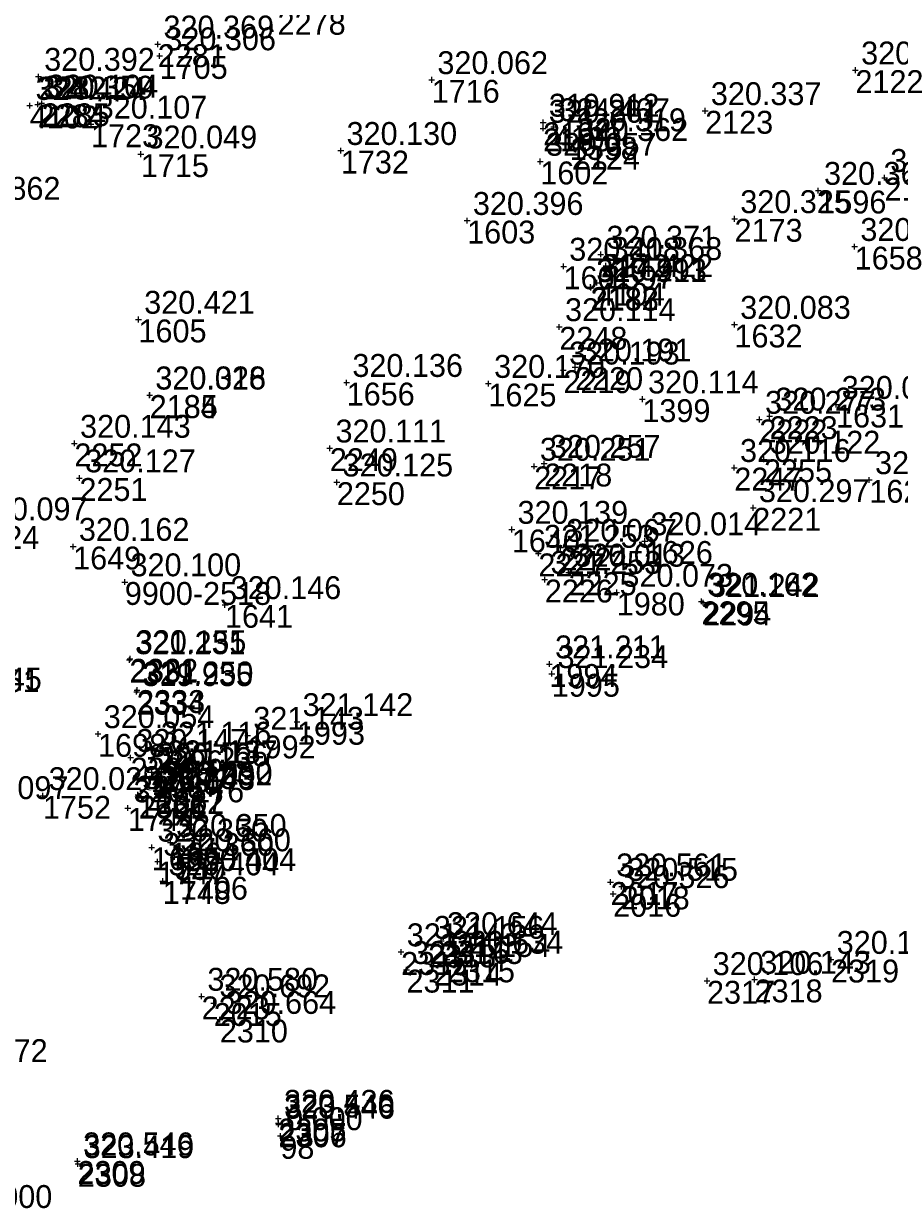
# Model space of a CAD drawing. Extents: x -829398 to -819400, y -1074439 to -1067977.
# Drawn here: x -821776.6 to -821730.7, y -1070374.6 to -1070312.5 of the extents above; entities that cross this region are included whole.
import ezdxf

# ---------------------------------------------------------------- set-up
doc = ezdxf.new("R2010")
doc.units = 0
for name, color, linetype in [('Vrstva 60', 7, 'Continuous'), ('Vrstva 61', 7, 'Continuous'), ('Čísla bodů_doměření_2012', 7, 'Continuous')]:
    doc.layers.add(name, color=color, linetype=linetype)

# ---------------------------------------------------------------- blocks, each defined once
blk = doc.blocks.new('BOD')
at = {"layer": 'Čísla bodů_doměření_2012'}
for p, q in [((-0.15, 0), (0.15, 0)), ((0, -0.15), (0, 0.15))]:
    blk.add_line(p, q, dxfattribs=at)

msp = doc.modelspace()

# ---------------------------------------------------------------- block references
at = {"layer": 'Vrstva 60'}
for p in [(-821769.591, -1070313.568), (-821769.591, -1070313.568), (-821769.591, -1070313.568), (-821769.591, -1070313.568), (-821769.492, -1070314.185), (-821769.492, -1070314.185), (-821769.492, -1070314.185), (-821769.492, -1070314.185), (-821732.995, -1070314.929), (-821732.995, -1070314.929), (-821732.995, -1070314.929), (-821732.995, -1070314.929), (-821775.848, -1070315.263), (-821775.848, -1070315.263), (-821775.848, -1070315.263), (-821775.848, -1070315.263), (-821755.223, -1070315.435), (-821755.223, -1070315.435), (-821755.223, -1070315.435), (-821755.223, -1070315.435), (-821776.304, -1070316.786), (-821776.304, -1070316.786), (-821776.304, -1070316.786), (-821775.89, -1070316.721), (-821775.89, -1070316.721), (-821775.89, -1070316.721), (-821775.89, -1070316.721), (-821775.675, -1070316.667), (-821775.675, -1070316.667), (-821775.675, -1070316.667), (-821775.675, -1070316.667), (-821740.878, -1070317.06), (-821740.878, -1070317.06), (-821740.878, -1070317.06), (-821740.878, -1070317.06), (-821773.093, -1070317.767), (-821773.093, -1070317.767), (-821773.093, -1070317.767), (-821773.093, -1070317.767), (-821749.38, -1070317.983), (-821749.38, -1070317.983), (-821749.38, -1070317.983), (-821749.38, -1070317.983), (-821749.376, -1070317.666), (-821749.376, -1070317.666), (-821749.376, -1070317.666), (-821749.376, -1070317.666), (-821748.829, -1070317.905), (-821748.829, -1070317.905), (-821748.829, -1070317.905), (-821747.985, -1070318.433), (-821747.985, -1070318.433), (-821747.985, -1070318.433), (-821747.985, -1070318.433), (-821759.988, -1070319.149), (-821759.988, -1070319.149), (-821759.988, -1070319.149), (-821759.988, -1070319.149), (-821747.868, -1070318.941), (-821747.868, -1070318.941), (-821747.868, -1070318.941), (-821747.868, -1070318.941), (-821770.479, -1070319.333), (-821770.479, -1070319.333), (-821770.479, -1070319.333), (-821770.479, -1070319.333), (-821749.527, -1070319.716), (-821749.527, -1070319.716), (-821749.527, -1070319.716), (-821749.527, -1070319.716), (-821731.467, -1070320.565), (-821731.467, -1070320.565), (-821731.467, -1070320.565), (-821731.467, -1070320.565), (-821734.942, -1070321.241), (-821734.942, -1070321.241), (-821734.942, -1070321.241), (-821734.942, -1070321.241), (-821753.361, -1070322.818), (-821753.361, -1070322.818), (-821753.361, -1070322.818), (-821753.361, -1070322.818), (-821739.335, -1070322.724), (-821739.335, -1070322.724), (-821739.335, -1070322.724), (-821739.335, -1070322.724), (-821733.036, -1070324.182), (-821733.036, -1070324.182), (-821733.036, -1070324.182), (-821733.036, -1070324.182), (-821746.353, -1070324.587), (-821746.353, -1070324.587), (-821746.353, -1070324.587), (-821746.353, -1070324.587), (-821748.306, -1070325.217), (-821748.306, -1070325.217), (-821748.306, -1070325.217), (-821748.306, -1070325.217), (-821746.084, -1070325.183), (-821746.084, -1070325.183), (-821746.084, -1070325.183), (-821746.084, -1070325.183), (-821746.561, -1070326.076), (-821746.561, -1070326.076), (-821746.561, -1070326.076), (-821746.889, -1070326.305), (-821746.889, -1070326.305), (-821746.889, -1070326.305), (-821746.889, -1070326.305), (-821746.875, -1070326.34), (-821746.875, -1070326.34), (-821746.875, -1070326.34), (-821746.875, -1070326.34), (-821770.602, -1070328.001), (-821770.602, -1070328.001), (-821770.602, -1070328.001), (-821770.602, -1070328.001), (-821748.527, -1070328.388), (-821748.527, -1070328.388), (-821748.527, -1070328.388), (-821748.527, -1070328.388), (-821739.339, -1070328.268), (-821739.339, -1070328.268), (-821739.339, -1070328.268), (-821739.339, -1070328.268), (-821748.314, -1070330.664), (-821748.314, -1070330.664), (-821748.314, -1070330.664), (-821748.314, -1070330.664), (-821747.701, -1070330.501), (-821747.701, -1070330.501), (-821747.701, -1070330.501), (-821747.701, -1070330.501), (-821759.683, -1070331.312), (-821759.683, -1070331.312), (-821759.683, -1070331.312), (-821759.683, -1070331.312), (-821752.247, -1070331.362), (-821752.247, -1070331.362), (-821752.247, -1070331.362), (-821752.247, -1070331.362), (-821770.02, -1070331.976), (-821770.02, -1070331.976), (-821770.02, -1070331.976), (-821770.02, -1070331.976), (-821770.014, -1070331.965), (-821770.014, -1070331.965), (-821770.014, -1070331.965), (-821770.014, -1070331.965), (-821744.172, -1070332.18), (-821744.172, -1070332.18), (-821744.172, -1070332.18), (-821744.172, -1070332.18), (-821734.013, -1070332.465), (-821734.013, -1070332.465), (-821734.013, -1070332.465), (-821734.013, -1070332.465), (-821738.034, -1070333.245), (-821738.034, -1070333.245), (-821738.034, -1070333.245), (-821738.034, -1070333.245), (-821737.495, -1070333.077), (-821737.495, -1070333.077), (-821737.495, -1070333.077), (-821737.495, -1070333.077), (-821773.966, -1070334.502), (-821773.966, -1070334.502), (-821773.966, -1070334.502), (-821773.966, -1070334.502), (-821760.567, -1070334.751), (-821760.567, -1070334.751), (-821760.567, -1070334.751), (-821760.567, -1070334.751), (-821737.792, -1070335.337), (-821737.792, -1070335.337), (-821737.792, -1070335.337), (-821737.792, -1070335.337), (-821749.847, -1070335.707), (-821749.847, -1070335.707), (-821749.847, -1070335.707), (-821749.847, -1070335.707), (-821749.321, -1070335.556), (-821749.321, -1070335.556), (-821749.321, -1070335.556), (-821749.321, -1070335.556), (-821739.349, -1070335.772), (-821739.349, -1070335.772), (-821739.349, -1070335.772), (-821739.349, -1070335.772), (-821773.7, -1070336.316), (-821773.7, -1070336.316), (-821773.7, -1070336.316), (-821773.7, -1070336.316), (-821760.197, -1070336.534), (-821760.197, -1070336.534), (-821760.197, -1070336.534), (-821760.197, -1070336.534), (-821732.266, -1070336.411), (-821732.266, -1070336.411), (-821732.266, -1070336.411), (-821732.266, -1070336.411), (-821738.357, -1070337.877), (-821738.357, -1070337.877), (-821738.357, -1070337.877), (-821738.357, -1070337.877), (-821751.018, -1070339.014), (-821751.018, -1070339.014), (-821751.018, -1070339.014), (-821751.018, -1070339.014), (-821744.043, -1070339.617), (-821744.043, -1070339.617), (-821744.043, -1070339.617), (-821744.043, -1070339.617), (-821774.029, -1070339.908), (-821774.029, -1070339.908), (-821774.029, -1070339.908), (-821774.029, -1070339.908), (-821749.625, -1070340.27), (-821749.625, -1070340.27), (-821749.625, -1070340.27), (-821749.625, -1070340.27), (-821748.463, -1070339.96), (-821748.463, -1070339.96), (-821748.463, -1070339.96), (-821748.463, -1070339.96), (-821749.289, -1070341.641), (-821749.289, -1070341.641), (-821749.289, -1070341.641), (-821749.289, -1070341.641), (-821748.039, -1070341.262), (-821748.039, -1070341.262), (-821748.039, -1070341.262), (-821748.039, -1070341.262), (-821771.319, -1070341.767), (-821771.319, -1070341.767), (-821771.319, -1070341.767), (-821745.516, -1070342.318), (-821745.516, -1070342.318), (-821745.516, -1070342.318), (-821745.516, -1070342.318), (-821741.071, -1070342.783), (-821741.071, -1070342.783), (-821741.071, -1070342.783), (-821741.071, -1070342.783), (-821740.978, -1070342.846), (-821740.978, -1070342.846), (-821740.978, -1070342.846), (-821740.978, -1070342.846), (-821766.067, -1070342.964), (-821766.067, -1070342.964), (-821766.067, -1070342.964), (-821766.067, -1070342.964), (-821771.082, -1070345.852), (-821771.082, -1070345.852), (-821771.082, -1070345.852), (-821771.082, -1070345.852), (-821771.044, -1070345.795), (-821771.044, -1070345.795), (-821771.044, -1070345.795), (-821771.044, -1070345.795), (-821749.05, -1070346.07), (-821749.05, -1070346.07), (-821749.05, -1070346.07), (-821749.05, -1070346.07), (-821748.92, -1070346.58), (-821748.92, -1070346.58), (-821748.92, -1070346.58), (-821748.92, -1070346.58), (-821770.7, -1070347.523), (-821770.7, -1070347.523), (-821770.7, -1070347.523), (-821770.7, -1070347.523), (-821770.674, -1070347.437), (-821770.674, -1070347.437), (-821770.674, -1070347.437), (-821770.674, -1070347.437), (-821762.292, -1070349.098), (-821762.292, -1070349.098), (-821762.292, -1070349.098), (-821762.292, -1070349.098), (-821772.725, -1070349.73), (-821772.725, -1070349.73), (-821772.725, -1070349.73), (-821772.725, -1070349.73), (-821764.879, -1070349.813), (-821764.879, -1070349.813), (-821764.879, -1070349.813), (-821764.879, -1070349.813), (-821769.73, -1070350.595), (-821769.73, -1070350.595), (-821769.73, -1070350.595), (-821769.73, -1070350.595), (-821771.013, -1070350.975), (-821771.013, -1070350.975), (-821771.013, -1070350.975), (-821771.013, -1070350.975), (-821769.401, -1070351.57), (-821769.401, -1070351.57), (-821769.401, -1070351.57), (-821769.401, -1070351.57), (-821770.732, -1070351.926), (-821770.732, -1070351.926), (-821770.732, -1070351.926), (-821770.732, -1070351.926), (-821769.905, -1070351.732), (-821769.905, -1070351.732), (-821769.905, -1070351.732), (-821769.905, -1070351.732), (-821769.681, -1070352.727), (-821769.681, -1070352.727), (-821769.681, -1070352.727), (-821769.681, -1070352.727), (-821769.669, -1070352.678), (-821769.669, -1070352.678), (-821769.669, -1070352.678), (-821769.669, -1070352.678), (-821775.615, -1070352.979), (-821775.615, -1070352.979), (-821775.615, -1070352.979), (-821775.615, -1070352.979), (-821770.632, -1070352.927), (-821770.632, -1070352.927), (-821770.632, -1070352.927), (-821770.632, -1070352.927), (-821770.584, -1070352.972), (-821770.584, -1070352.972), (-821770.584, -1070352.972), (-821770.584, -1070352.972), (-821771.16, -1070353.619), (-821771.16, -1070353.619), (-821771.16, -1070353.619), (-821771.16, -1070353.619), (-821769.907, -1070355.681), (-821769.907, -1070355.681), (-821769.907, -1070355.681), (-821769.907, -1070355.681), (-821768.931, -1070355.432), (-821768.931, -1070355.432), (-821768.931, -1070355.432), (-821768.931, -1070355.432), (-821769.6, -1070356.426), (-821769.6, -1070356.426), (-821769.6, -1070356.426), (-821769.6, -1070356.426), (-821768.71, -1070356.187), (-821768.71, -1070356.187), (-821768.71, -1070356.187), (-821768.71, -1070356.187), (-821769.328, -1070357.447), (-821769.328, -1070357.447), (-821769.328, -1070357.447), (-821769.328, -1070357.447), (-821768.432, -1070357.223), (-821768.432, -1070357.223), (-821768.432, -1070357.223), (-821768.432, -1070357.223), (-821745.843, -1070357.501), (-821745.843, -1070357.501), (-821745.843, -1070357.501), (-821745.843, -1070357.501), (-821745.26, -1070357.734), (-821745.26, -1070357.734), (-821745.26, -1070357.734), (-821745.26, -1070357.734), (-821745.703, -1070358.12), (-821745.703, -1070358.12), (-821745.703, -1070358.12), (-821745.703, -1070358.12), (-821755.411, -1070360.777), (-821755.411, -1070360.777), (-821755.411, -1070360.777), (-821755.411, -1070360.777), (-821754.718, -1070360.584), (-821754.718, -1070360.584), (-821754.718, -1070360.584), (-821754.718, -1070360.584), (-821756.829, -1070361.167), (-821756.829, -1070361.167), (-821756.829, -1070361.167), (-821756.829, -1070361.167), (-821756.544, -1070362.095), (-821756.544, -1070362.095), (-821756.544, -1070362.095), (-821756.544, -1070362.095), (-821755.104, -1070361.727), (-821755.104, -1070361.727), (-821755.104, -1070361.727), (-821755.104, -1070361.727), (-821754.425, -1070361.557), (-821754.425, -1070361.557), (-821754.425, -1070361.557), (-821754.425, -1070361.557), (-821734.276, -1070361.565), (-821734.276, -1070361.565), (-821734.276, -1070361.565), (-821734.276, -1070361.565), (-821740.78, -1070362.679), (-821740.78, -1070362.679), (-821740.78, -1070362.679), (-821740.78, -1070362.679), (-821738.286, -1070362.608), (-821738.286, -1070362.608), (-821738.286, -1070362.608), (-821738.286, -1070362.608), (-821767.289, -1070363.499), (-821767.289, -1070363.499), (-821767.289, -1070363.499), (-821767.289, -1070363.499), (-821766.655, -1070363.844), (-821766.655, -1070363.844), (-821766.655, -1070363.844), (-821766.655, -1070363.844), (-821766.335, -1070364.711), (-821766.335, -1070364.711), (-821766.335, -1070364.711), (-821766.335, -1070364.711), (-821763.267, -1070369.899), (-821763.267, -1070369.899), (-821763.267, -1070369.899), (-821763.267, -1070369.899), (-821763.264, -1070370.14), (-821763.264, -1070370.14), (-821763.264, -1070370.14), (-821763.264, -1070370.14), (-821763.251, -1070370.207), (-821763.251, -1070370.207), (-821763.251, -1070370.207), (-821763.251, -1070370.207), (-821763.16, -1070370.81), (-821763.16, -1070370.81), (-821763.16, -1070370.81), (-821773.81, -1070372.13), (-821773.81, -1070372.13), (-821773.81, -1070372.13), (-821773.81, -1070372.13), (-821773.78, -1070372.275), (-821773.78, -1070372.275), (-821773.78, -1070372.275), (-821773.78, -1070372.275)]:
    msp.add_blockref('BOD', p, dxfattribs=at)

# ---------------------------------------------------------------- texts
for s, p in [('2278', (-821763.304, -1070313.069)), ('2281', (-821769.591, -1070314.768)), ('1705', (-821769.492, -1070315.385)), ('2282', (-821775.848, -1070316.463)), ('2122', (-821732.995, -1070316.129)), ('1716', (-821755.223, -1070316.635)), ('2285', (-821775.675, -1070317.867)), ('4102', (-821776.304, -1070317.986)), ('2284', (-821775.89, -1070317.921)), ('2123', (-821740.878, -1070318.26)), ('1723', (-821773.093, -1070318.967)), ('2194', (-821749.376, -1070318.866)), ('4103', (-821748.829, -1070319.105)), ('2195', (-821749.38, -1070319.183)), ('1598', (-821747.985, -1070319.633)), ('1732', (-821759.988, -1070320.349)), ('2124', (-821747.868, -1070320.141)), ('1715', (-821770.479, -1070320.533)), ('1602', (-821749.527, -1070320.916)), ('2174', (-821731.467, -1070321.765)), ('1596', (-821734.942, -1070322.441)), ('1603', (-821753.361, -1070324.018)), ('2173', (-821739.335, -1070323.924)), ('2172', (-821746.353, -1070325.787)), ('1658', (-821733.036, -1070325.382)), ('1601', (-821748.306, -1070326.417)), ('1597', (-821746.084, -1070326.383)), ('2182', (-821746.889, -1070327.505)), ('2183', (-821746.875, -1070327.54)), ('4104', (-821746.561, -1070327.276)), ('1605', (-821770.602, -1070329.201)), ('2248', (-821748.527, -1070329.588)), ('1632', (-821739.339, -1070329.468)), ('2219', (-821748.314, -1070331.864)), ('2220', (-821747.701, -1070331.701)), ('1656', (-821759.683, -1070332.512)), ('1625', (-821752.247, -1070332.562)), ('2184', (-821770.02, -1070333.176)), ('2185', (-821770.014, -1070333.165)), ('1399', (-821744.172, -1070333.38)), ('1631', (-821734.013, -1070333.665)), ('2222', (-821738.034, -1070334.445)), ('2223', (-821737.495, -1070334.277)), ('2252', (-821773.966, -1070335.702)), ('2249', (-821760.567, -1070335.951)), ('2217', (-821749.847, -1070336.907)), ('2218', (-821749.321, -1070336.756)), ('2247', (-821739.349, -1070336.972)), ('2255', (-821737.792, -1070336.537)), ('2251', (-821773.7, -1070337.516)), ('2250', (-821760.197, -1070337.734)), ('1627', (-821732.266, -1070337.611)), ('2221', (-821738.357, -1070339.077)), ('1624', (-821779.376, -1070340.033)), ('1640', (-821751.018, -1070340.214)), ('1626', (-821744.043, -1070340.817)), ('1649', (-821774.029, -1070341.108)), ('2227', (-821749.625, -1070341.47)), ('2224', (-821748.463, -1070341.16)), ('2225', (-821748.039, -1070342.462)), ('9900-2518', (-821771.319, -1070342.967)), ('2226', (-821749.289, -1070342.841)), ('1980', (-821745.516, -1070343.518)), ('1641', (-821766.067, -1070344.164)), ('2295', (-821741.071, -1070343.983)), ('2294', (-821740.978, -1070344.046)), ('2331', (-821771.082, -1070347.052)), ('2332', (-821771.044, -1070346.995)), ('1994', (-821749.05, -1070347.27)), ('1995', (-821748.92, -1070347.78)), ('2334', (-821770.7, -1070348.723)), ('2333', (-821770.674, -1070348.637)), ('1993', (-821762.292, -1070350.298)), ('1698', (-821772.725, -1070350.93)), ('1992', (-821764.879, -1070351.013)), ('2296', (-821769.73, -1070351.795)), ('2299', (-821771.013, -1070352.175)), ('2298', (-821770.732, -1070353.126)), ('1740', (-821769.905, -1070352.932)), ('2297', (-821769.401, -1070352.77)), ('1667', (-821769.669, -1070353.878)), ('1752', (-821775.615, -1070354.179)), ('1666', (-821770.632, -1070354.127)), ('2321', (-821770.584, -1070354.172)), ('2322', (-821769.681, -1070353.927)), ('1744', (-821771.16, -1070354.819)), ('1665', (-821769.907, -1070356.881)), ('1664', (-821768.931, -1070356.632)), ('530', (-821768.71, -1070357.387)), ('530', (-821768.71, -1070357.387)), ('1747', (-821769.6, -1070357.626)), ('1748', (-821769.328, -1070358.647)), ('1706', (-821768.432, -1070358.423)), ('2017', (-821745.843, -1070358.701)), ('2016', (-821745.703, -1070359.32)), ('2018', (-821745.26, -1070358.934)), ('2316', (-821754.718, -1070361.784)), ('2312', (-821756.829, -1070362.367)), ('2313', (-821755.411, -1070361.977)), ('2314', (-821755.104, -1070362.927)), ('2315', (-821754.425, -1070362.757)), ('2319', (-821734.276, -1070362.765)), ('2311', (-821756.544, -1070363.295)), ('2318', (-821738.286, -1070363.808)), ('2317', (-821740.78, -1070363.879)), ('2223', (-821767.289, -1070364.699)), ('2015', (-821766.655, -1070365.044)), ('2310', (-821766.335, -1070365.911)), ('2305', (-821763.267, -1070371.099)), ('2307', (-821763.264, -1070371.34)), ('2306', (-821763.251, -1070371.407)), ('98', (-821763.16, -1070372.01)), ('2309', (-821773.81, -1070373.33)), ('2308', (-821773.78, -1070373.475))]:
    msp.add_text(s, height=1.2, dxfattribs=at).set_placement(p)
at = {"layer": 'Vrstva 61'}
for s, p in [('320.369', (-821769.291, -1070313.268)), ('320.306', (-821769.192, -1070313.885)), ('320.337', (-821732.695, -1070314.629)), ('320.392', (-821775.548, -1070314.963)), ('320.062', (-821754.923, -1070315.135)), ('324.424', (-821776.004, -1070316.486)), ('320.359', (-821775.59, -1070316.421)), ('320.104', (-821775.375, -1070316.367)), ('320.337', (-821740.578, -1070316.76)), ('320.107', (-821772.793, -1070317.467)), ('320.261', (-821749.08, -1070317.683)), ('319.912', (-821749.076, -1070317.366)), ('324.407', (-821748.529, -1070317.605)), ('320.319', (-821747.685, -1070318.133)), ('320.049', (-821770.179, -1070319.033)), ('320.130', (-821759.688, -1070318.849)), ('320.362', (-821747.568, -1070318.641)), ('320.357', (-821749.227, -1070319.416)), ('320.316', (-821731.167, -1070320.265)), ('320.360', (-821734.642, -1070320.941)), ('319.862', (-821780.496, -1070321.727)), ('320.396', (-821753.061, -1070322.518)), ('320.325', (-821739.035, -1070322.424)), ('320.098', (-821732.736, -1070323.882)), ('320.371', (-821746.053, -1070324.287)), ('320.418', (-821748.006, -1070324.917)), ('320.368', (-821745.784, -1070324.883)), ('324.422', (-821746.261, -1070325.776)), ('320.293', (-821746.589, -1070326.005)), ('319.911', (-821746.575, -1070326.04)), ('320.421', (-821770.302, -1070327.701)), ('320.114', (-821748.227, -1070328.088)), ('320.083', (-821739.039, -1070327.968)), ('320.191', (-821747.401, -1070330.201)), ('320.193', (-821748.014, -1070330.364)), ('320.136', (-821759.383, -1070331.012)), ('320.170', (-821751.947, -1070331.062)), ('320.016', (-821769.72, -1070331.676)), ('320.328', (-821769.714, -1070331.665)), ('320.114', (-821743.872, -1070331.88)), ('320.273', (-821737.195, -1070332.777)), ('320.099', (-821733.713, -1070332.165)), ('320.277', (-821737.734, -1070332.945)), ('320.143', (-821773.666, -1070334.202)), ('320.111', (-821760.267, -1070334.451)), ('320.257', (-821749.021, -1070335.256)), ('320.122', (-821737.492, -1070335.037)), ('320.251', (-821749.547, -1070335.407)), ('320.116', (-821739.049, -1070335.472)), ('320.127', (-821773.4, -1070336.016)), ('320.125', (-821759.897, -1070336.234)), ('320.218', (-821731.966, -1070336.111)), ('320.297', (-821738.057, -1070337.577)), ('320.097', (-821779.076, -1070338.533)), ('320.139', (-821750.718, -1070338.714)), ('320.162', (-821773.729, -1070339.608)), ('320.014', (-821743.743, -1070339.317)), ('321.253', (-821749.325, -1070339.97)), ('320.067', (-821748.163, -1070339.66)), ('320.100', (-821771.019, -1070341.467)), ('321.253', (-821748.989, -1070341.341)), ('320.013', (-821747.739, -1070340.962)), ('320.073', (-821745.216, -1070342.018)), ('320.146', (-821765.767, -1070342.664)), ('320.162', (-821740.771, -1070342.483)), ('321.242', (-821740.678, -1070342.546)), ('321.231', (-821770.782, -1070345.552)), ('320.155', (-821770.744, -1070345.495)), ('321.211', (-821748.75, -1070345.77)), ('321.234', (-821748.62, -1070346.28)), ('321.251', (-821781.59, -1070347.54)), ('320.045', (-821781.473, -1070347.456)), ('319.935', (-821770.4, -1070347.223)), ('321.250', (-821770.374, -1070347.137)), ('321.142', (-821761.992, -1070348.798)), ('320.054', (-821772.425, -1070349.43)), ('321.143', (-821764.579, -1070349.513)), ('320.147', (-821770.713, -1070350.675)), ('321.116', (-821769.43, -1070350.295)), ('321.137', (-821769.101, -1070351.27)), ('320.123', (-821770.432, -1070351.626)), ('320.166', (-821769.605, -1070351.432)), ('320.250', (-821770.332, -1070352.627)), ('318.092', (-821769.381, -1070352.427)), ('320.250', (-821769.369, -1070352.378)), ('320.097', (-821780.08, -1070353.15)), ('320.025', (-821775.315, -1070352.679)), ('318.143', (-821770.284, -1070352.672)), ('320.276', (-821770.86, -1070353.319)), ('320.350', (-821768.631, -1070355.132)), ('320.350', (-821769.607, -1070355.381)), ('320.360', (-821769.3, -1070356.126)), ('320.360', (-821768.41, -1070355.887)), ('320.404', (-821768.132, -1070356.923)), ('320.404', (-821769.028, -1070357.147)), ('320.561', (-821745.543, -1070357.201)), ('320.515', (-821744.96, -1070357.434)), ('320.526', (-821745.403, -1070357.82)), ('321.156', (-821755.111, -1070360.477)), ('320.644', (-821754.418, -1070360.284)), ('321.143', (-821756.529, -1070360.867)), ('320.634', (-821754.125, -1070361.257)), ('320.167', (-821733.976, -1070361.265)), ('321.143', (-821756.244, -1070361.795)), ('321.154', (-821754.804, -1070361.427)), ('320.106', (-821740.48, -1070362.379)), ('320.143', (-821737.986, -1070362.308)), ('320.580', (-821766.989, -1070363.199)), ('320.692', (-821766.355, -1070363.544)), ('320.664', (-821766.035, -1070364.411)), ('320.472', (-821781.165, -1070366.94)), ('320.436', (-821762.967, -1070369.599)), ('323.540', (-821762.964, -1070369.84)), ('320.446', (-821762.951, -1070369.907)), ('0.000', (-821762.86, -1070370.51)), ('320.546', (-821773.51, -1070371.83)), ('323.419', (-821773.48, -1070371.975)), ('0.000', (-821779.14, -1070374.59))]:
    msp.add_text(s, height=1.2, dxfattribs=at).set_placement(p)

doc.saveas('drawing.dxf')
